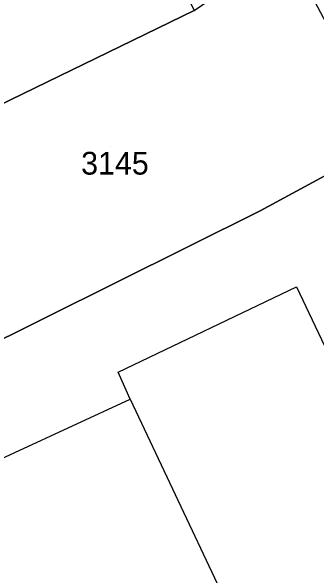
# Model space of a CAD drawing. Extents: x -264070 to -262271, y -1238894 to -1238141.
# Drawn here: x -263050.86 to -263023.97, y -1238565.33 to -1238515.71 of the extents above; entities that cross this region are included whole.
import ezdxf

# ---------------------------------------------------------------- set-up
doc = ezdxf.new("R2010")
doc.units = 0
for name, color, linetype in [('body_kn', 7, 'Continuous'), ('kladpar_druhypozemkov', 7, 'Continuous'), ('kladpar_hranice', 7, 'Continuous'), ('kladpar_parcelnecisla', 7, 'Continuous'), ('kladpar_plochy', 7, 'Continuous'), ('zappar_hrandruhpozemk', 7, 'Continuous')]:
    doc.layers.add(name, color=color, linetype=linetype)

msp = doc.modelspace()

# ---------------------------------------------------------------- linework, layer by layer
at = {"layer": 'body_kn'}
for p, q in [((-263028.95, -1238533.25), (-263028.95, -1238533.25)), ((-263025.75, -1238539.93), (-263025.75, -1238539.93)), ((-263041.46, -1238547.44), (-263041.46, -1238547.44)), ((-263040.4, -1238549.81), (-263040.4, -1238549.81)), ((-263040.4, -1238549.81), (-263040.4, -1238549.81))]:
    msp.add_line(p, q, dxfattribs=at)
at = {"layer": 'kladpar_druhypozemkov'}
msp.add_line((-263042.15, -1238527.57), (-263042.15, -1238527.57), dxfattribs=at)
at = {"layer": 'kladpar_hranice'}
for points in [[(-263058.14, -1238493.79), (-263038.7, -1238484.26), (-263041.43, -1238478.76), (-263038.12, -1238477.11), (-263037.03, -1238479.33), (-263038.01, -1238479.81), (-263033.21, -1238489.48), (-263035.85, -1238494.71), (-263034.87, -1238496.72), (-263042.35, -1238500.36), (-263034.75, -1238515.65), (-263065, -1238530.32)], [(-263034.75, -1238515.65), (-263026.65, -1238510.12), (-263017.61, -1238527.12), (-263028.95, -1238533.25), (-263054.34, -1238545.86), (-263056.86, -1238547.07), (-263065, -1238530.32), (-263034.75, -1238515.65)], [(-263065.7, -1238550.9), (-263056.86, -1238547.07), (-263054.34, -1238545.86), (-263028.95, -1238533.25), (-263017.61, -1238527.12), (-263004.42, -1238548.18), (-262996.97, -1238561.58), (-262994.61, -1238566.47), (-262992.31, -1238570.76), (-263007.62, -1238578.23), (-263023.4, -1238585.7), (-263039.44, -1238593.26), (-263060.96, -1238604.1), (-263078.37, -1238612.51), (-263081.2, -1238606.5), (-263095.23, -1238576.97), (-263101.57, -1238563.43), (-263095.51, -1238560.38), (-263093.44, -1238564.6), (-263087.21, -1238561.28), (-263083.52, -1238559.32), (-263065.7, -1238550.9)]]:
    msp.add_lwpolyline(points, dxfattribs=at)
at = {"layer": 'kladpar_plochy'}
msp.add_lwpolyline([(-263058.14, -1238493.79), (-263038.7, -1238484.26), (-263041.43, -1238478.76), (-263038.12, -1238477.11), (-263037.03, -1238479.33), (-263038.01, -1238479.81), (-263033.21, -1238489.48), (-263035.85, -1238494.71), (-263034.87, -1238496.72), (-263042.35, -1238500.36), (-263034.75, -1238515.65), (-263065, -1238530.32)], dxfattribs=at)
for points in [[(-263034.75, -1238515.65), (-263026.65, -1238510.12), (-263017.61, -1238527.12), (-263028.95, -1238533.25), (-263054.34, -1238545.86), (-263056.86, -1238547.07), (-263065, -1238530.32)], [(-263065.7, -1238550.9), (-263056.86, -1238547.07), (-263054.34, -1238545.86), (-263028.95, -1238533.25), (-263017.61, -1238527.12), (-263004.42, -1238548.18), (-262996.97, -1238561.58), (-262994.61, -1238566.47), (-262992.31, -1238570.76), (-263007.62, -1238578.23), (-263023.4, -1238585.7), (-263039.44, -1238593.26), (-263060.96, -1238604.1), (-263078.37, -1238612.51), (-263081.2, -1238606.5), (-263095.23, -1238576.97), (-263101.57, -1238563.43), (-263095.51, -1238560.38), (-263093.44, -1238564.6), (-263087.21, -1238561.28), (-263083.52, -1238559.32)]]:
    msp.add_lwpolyline(points, close=True, dxfattribs=at)
at = {"layer": 'zappar_hrandruhpozemk'}
for p, q in [((-263025.75, -1238539.93), (-263009.89, -1238573.41)), ((-263040.4, -1238549.81), (-263026.91, -1238578.25))]:
    msp.add_line(p, q, dxfattribs=at)
msp.add_lwpolyline([(-263056.35, -1238555.52), (-263055.64, -1238556.83), (-263040.4, -1238549.81), (-263041.46, -1238547.44), (-263025.75, -1238539.93)], dxfattribs=at)

# ---------------------------------------------------------------- texts
at = {"layer": 'kladpar_parcelnecisla'}
msp.add_text('3145', height=2, dxfattribs=at).set_placement((-263044.708, -1238530.07))

doc.saveas('drawing.dxf')
